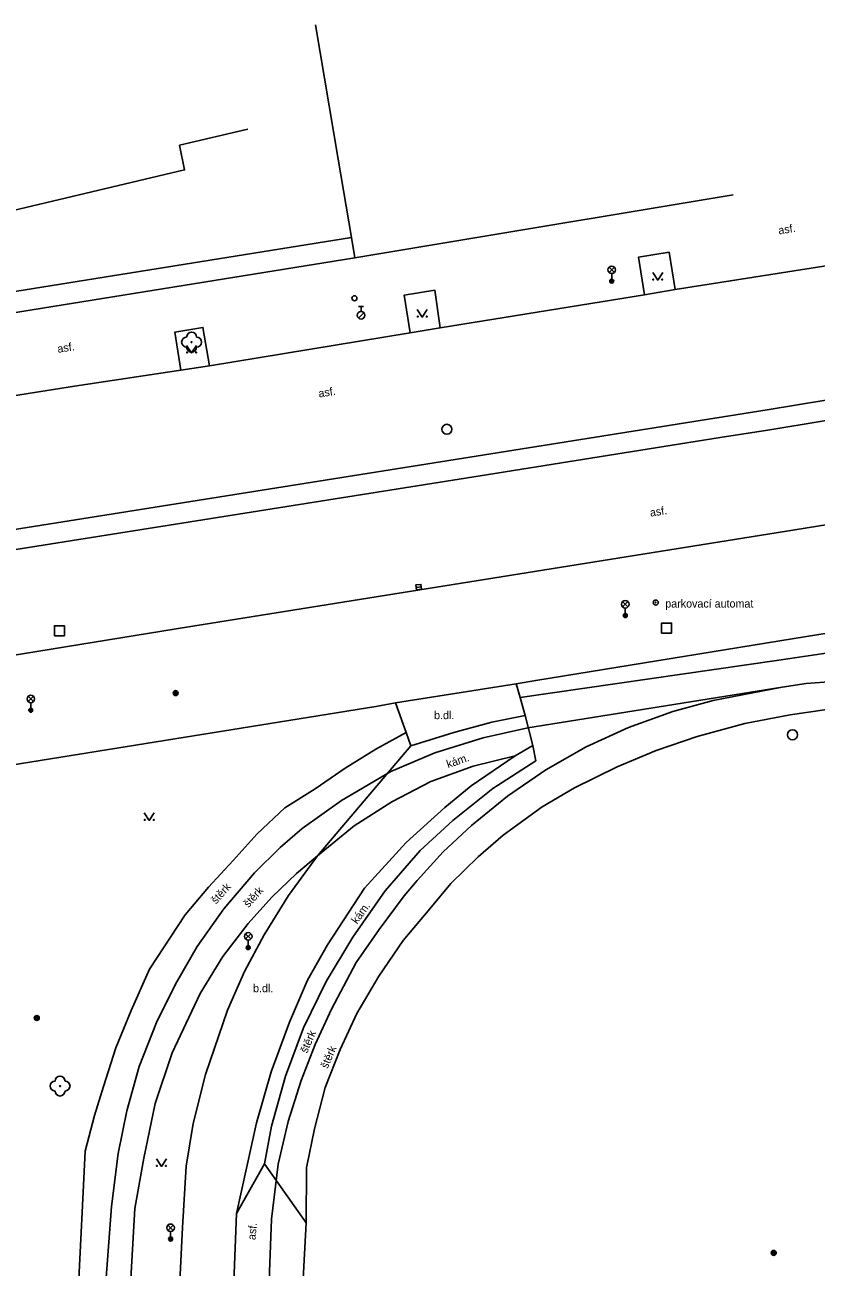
# Model space of a CAD drawing. Extents: x -599770 to -598493, y -1162076 to -1159209.
# Drawn here: x -599204.4 to -599164.8, y -1161159.4 to -1161097.2 of the extents above; entities that cross this region are included whole.
import ezdxf

# ---------------------------------------------------------------- set-up
doc = ezdxf.new("R2010")
doc.units = 0
doc.layers.add('Podklad', color=7, linetype='Continuous')

msp = doc.modelspace()

# ---------------------------------------------------------------- linework, layer by layer
at = {"layer": 'Podklad'}
for p, q in [((-599175.152, -1161109.63), (-599174.887, -1161109.365)), ((-599175.152, -1161109.365), (-599174.887, -1161109.63)), ((-599175.02, -1161109.685), (-599175.02, -1161110.06)), ((-599187.675, -1161111.332), (-599187.425, -1161111.332)), ((-599187.55, -1161111.582), (-599187.55, -1161111.332)), ((-599187.679, -1161111.906), (-599187.414, -1161111.641)), ((-599184.794, -1161125.376), (-599184.546, -1161125.344)), ((-599174.472, -1161126.35), (-599174.207, -1161126.085)), ((-599174.472, -1161126.085), (-599174.207, -1161126.35)), ((-599174.34, -1161126.405), (-599174.34, -1161126.78)), ((-599204.192, -1161131.08), (-599203.927, -1161130.815)), ((-599204.192, -1161130.815), (-599203.927, -1161131.08)), ((-599204.06, -1161131.135), (-599204.06, -1161131.51)), ((-599193.323, -1161142.95), (-599193.058, -1161142.685)), ((-599193.323, -1161142.685), (-599193.058, -1161142.95)), ((-599193.19, -1161143.005), (-599193.19, -1161143.38)), ((-599197.203, -1161157.52), (-599196.938, -1161157.255)), ((-599197.203, -1161157.255), (-599196.938, -1161157.52)), ((-599197.07, -1161157.575), (-599197.07, -1161157.95))]:
    msp.add_line(p, q, dxfattribs=at)
for points in [[(-599188.03, -1161107.88), (-599188.69, -1161103.96), (-599189.82, -1161097.25)], [(-599193.21, -1161102.46), (-599196.62, -1161103.27), (-599196.37, -1161104.5), (-599209.94, -1161107.72), (-599210.4, -1161105.63), (-599219.07, -1161107.81), (-599218.08, -1161112.69)], [(-599168.95, -1161105.74), (-599183.67, -1161108.2)], [(-599171.84, -1161110.48), (-599169.08, -1161110.05), (-599162.72, -1161109.04), (-599159.53, -1161108.51), (-599156.69, -1161108.03), (-599153.45, -1161107.51), (-599148.74, -1161106.8), (-599148.69, -1161106.79)], [(-599119.42, -1161109.21), (-599119.94, -1161107.92), (-599131.98, -1161110.59), (-599141.68, -1161112.37), (-599147.558, -1161113.288), (-599152.18, -1161114.01), (-599167.25, -1161116.49), (-599181.79, -1161118.82), (-599204.97, -1161122.5), (-599218.82, -1161124.66), (-599221.59, -1161124.8), (-599225.08, -1161124.96), (-599236.06, -1161126.61)], [(-599188.03, -1161107.88), (-599218.08, -1161112.69)], [(-599187.86, -1161108.89), (-599188.03, -1161107.88)], [(-599183.67, -1161108.2), (-599187.86, -1161108.89)], [(-599173.38, -1161110.75), (-599173.68, -1161108.86), (-599172.15, -1161108.62), (-599171.84, -1161110.48)], [(-599187.86, -1161108.89), (-599232.24, -1161116.05), (-599235.52, -1161116.56)], [(-599172.97, -1161109.635), (-599172.72, -1161110.01), (-599172.47, -1161109.635)], [(-599236.06, -1161126.61), (-599235.91, -1161127.6), (-599225.55, -1161125.98), (-599221.58, -1161125.8), (-599218.77, -1161125.66), (-599204.81, -1161123.48), (-599181.6, -1161119.8), (-599169.59, -1161117.88), (-599167.12, -1161117.49), (-599152.01, -1161114.99), (-599147.39, -1161114.27), (-599141.52, -1161113.35), (-599132.1, -1161111.64), (-599125.56, -1161110.17)], [(-599185.1, -1161112.65), (-599185.4, -1161110.77), (-599183.86, -1161110.52), (-599183.6, -1161112.4)], [(-599173.38, -1161110.75), (-599171.84, -1161110.48)], [(-599183.6, -1161112.4), (-599173.38, -1161110.75)], [(-599184.74, -1161111.485), (-599184.49, -1161111.86), (-599184.24, -1161111.485)], [(-599196.56, -1161114.51), (-599196.86, -1161112.61), (-599195.46, -1161112.38), (-599195.12, -1161114.29)], [(-599185.1, -1161112.65), (-599183.6, -1161112.4)], [(-599195.12, -1161114.29), (-599185.1, -1161112.65)], [(-599196.27, -1161113.275), (-599196.02, -1161113.65), (-599195.77, -1161113.275)], [(-599196.56, -1161114.51), (-599195.12, -1161114.29)], [(-599234.9, -1161120.54), (-599231.09, -1161119.96), (-599222.76, -1161118.62), (-599219.08, -1161118.04), (-599216.61, -1161117.64), (-599213.35, -1161117.13), (-599201.87, -1161115.32), (-599196.56, -1161114.51)], [(-599146.51, -1161119.29), (-599151.34, -1161120.15), (-599165.86, -1161122.5), (-599196.79, -1161127.45), (-599208.59, -1161129.36), (-599217.76, -1161130.81), (-599223.78, -1161126.79)], [(-599145.49, -1161124.59), (-599150.44, -1161125.42), (-599165.28, -1161127.82), (-599178.82, -1161130.02), (-599179.79, -1161130.19)], [(-599166.67, -1161129.01), (-599164.42, -1161128.67), (-599162.45, -1161128.61), (-599161.07, -1161128.64), (-599159.7, -1161128.77), (-599157.82, -1161129.1), (-599155.1, -1161129.93), (-599153.24, -1161130.72), (-599149.97, -1161132.31), (-599147.701, -1161133.318), (-599146.93, -1161133.66)], [(-599166.67, -1161129.01), (-599179.6, -1161130.88)], [(-599185.83, -1161131.15), (-599179.79, -1161130.19)], [(-599179.79, -1161130.19), (-599179.6, -1161130.88)], [(-599166.49, -1161130.36), (-599179.22, -1161132.39)], [(-599166.49, -1161130.36), (-599169.94, -1161131.03), (-599171.97, -1161131.57), (-599174.18, -1161132.38)], [(-599166.49, -1161130.36), (-599165.29, -1161130.18), (-599163.49, -1161130.05), (-599162.35, -1161130.04), (-599160.19, -1161130.19), (-599157.77, -1161130.66), (-599155.57, -1161131.34), (-599153.8, -1161132.1), (-599150.95, -1161133.43)], [(-599216.51, -1161136.41), (-599216.56, -1161136.11), (-599186.81, -1161131.33), (-599185.83, -1161131.15)], [(-599185.83, -1161131.15), (-599185.3, -1161132.63)], [(-599179.6, -1161130.88), (-599179.35, -1161131.77)], [(-599185.06, -1161133.29), (-599182.92, -1161132.62), (-599181.02, -1161132.11), (-599179.35, -1161131.77)], [(-599179.35, -1161131.77), (-599178.97, -1161133.27)], [(-599154.36, -1161133.26), (-599155.23, -1161132.86), (-599156.59, -1161132.35), (-599158, -1161131.93), (-599159.43, -1161131.63), (-599161.07, -1161131.45), (-599162.37, -1161131.39), (-599164.38, -1161131.49), (-599166.09, -1161131.75), (-599168.37, -1161132.18), (-599170.75, -1161132.82), (-599172.8, -1161133.52), (-599174.75, -1161134.34), (-599176.88, -1161135.4), (-599178.49, -1161136.34)], [(-599179.22, -1161132.39), (-599181.45, -1161132.89), (-599183.87, -1161133.65), (-599186.06, -1161134.58), (-599188.52, -1161136.02), (-599190.49, -1161137.42), (-599191.59, -1161138.37), (-599192.88, -1161139.64), (-599194.41, -1161141.44)], [(-599174.18, -1161132.38), (-599176.29, -1161133.35), (-599178.31, -1161134.5), (-599180.23, -1161135.81), (-599182.03, -1161137.27), (-599183.44, -1161138.6), (-599184.75, -1161140.02), (-599185.4, -1161140.8), (-599186.64, -1161142.47), (-599187.79, -1161144.13), (-599189.03, -1161146.46), (-599189.84, -1161148.23), (-599190.55, -1161150.02)], [(-599185.3, -1161132.63), (-599186.81, -1161133.46), (-599188.35, -1161134.41), (-599189.84, -1161135.45), (-599191.36, -1161136.39), (-599192.74, -1161137.7), (-599193.94, -1161139.02), (-599195.18, -1161140.36), (-599196.34, -1161141.75)], [(-599185.3, -1161132.63), (-599185.06, -1161133.29)], [(-599185.06, -1161133.29), (-599189.73, -1161138.8)], [(-599179.85, -1161133.79), (-599178.97, -1161133.27)], [(-599178.97, -1161133.27), (-599178.82, -1161134.05)], [(-599193.77, -1161156.68), (-599192.77, -1161152.14), (-599192.05, -1161149.59), (-599191.12, -1161147.11), (-599190.23, -1161145), (-599189.22, -1161143.24), (-599187.37, -1161140.41), (-599185.3, -1161138.12), (-599183.37, -1161136.37), (-599182.05, -1161135.3), (-599179.85, -1161133.79)], [(-599192.379, -1161154.188), (-599192.03, -1161152.3), (-599191.33, -1161149.81), (-599190.42, -1161147.39), (-599189.29, -1161145.07), (-599187.96, -1161142.86), (-599186.35, -1161140.54), (-599184.6, -1161138.52), (-599182.97, -1161137.02), (-599180.97, -1161135.43), (-599178.82, -1161134.05)], [(-599189.73, -1161138.8), (-599187.89, -1161137.3), (-599186.01, -1161136.09), (-599184.06, -1161135.08), (-599181.95, -1161134.31), (-599179.85, -1161133.79)], [(-599198.39, -1161136.645), (-599198.14, -1161137.02), (-599197.89, -1161136.645)], [(-599190.29, -1161157.14), (-599190.28, -1161154.38), (-599190.265, -1161154.309), (-599189.88, -1161152.44), (-599189.34, -1161150.37), (-599188.6, -1161148.47), (-599187.76, -1161146.68), (-599186.67, -1161144.81), (-599185.44, -1161143.02), (-599184.11, -1161141.44), (-599183.06, -1161140.18), (-599181.7, -1161138.84), (-599180.45, -1161137.76), (-599178.49, -1161136.34)], [(-599198.86, -1161156.42), (-599198.41, -1161153.9), (-599197.84, -1161151.18), (-599197, -1161148.64), (-599195.6, -1161145.68), (-599194.46, -1161143.83), (-599193.19, -1161142.18), (-599192.01, -1161140.86), (-599190.77, -1161139.67), (-599189.73, -1161138.8)], [(-599196.48, -1161157.38), (-599196.3, -1161154.3), (-599195.94, -1161152.18), (-599195.32, -1161149.73), (-599194.23, -1161146.51), (-599193.37, -1161144.58), (-599192.4, -1161142.75), (-599191.17, -1161140.77), (-599189.73, -1161138.8)], [(-599196.34, -1161141.75), (-599198.12, -1161144.46), (-599199.05, -1161146.52), (-599199.81, -1161148.39), (-599200.43, -1161150.32), (-599200.88, -1161151.77), (-599201.35, -1161153.56), (-599201.47, -1161156.28)], [(-599200.02, -1161156.33), (-599199.7, -1161153.68), (-599199.26, -1161151.54), (-599198.64, -1161149.33), (-599197.78, -1161147.13), (-599196.82, -1161145.2), (-599195.74, -1161143.33), (-599194.41, -1161141.44)], [(-599192.02, -1161156.96), (-599191.7, -1161154.2), (-599191.2, -1161152.08), (-599190.55, -1161150.02)], [(-599197.78, -1161153.945), (-599197.53, -1161154.32), (-599197.28, -1161153.945)], [(-599193.77, -1161156.68), (-599192.38, -1161154.19), (-599190.29, -1161157.14)], [(-599201.47, -1161156.28), (-599201.96, -1161165.96), (-599200.76, -1161166.1), (-599199.41, -1161166.07), (-599198.86, -1161156.42)], [(-599200.76, -1161166.1), (-599200.02, -1161156.33)], [(-599194, -1161162.26), (-599193.77, -1161156.68)], [(-599192.2, -1161161.34), (-599192.02, -1161156.96)], [(-599190.46, -1161160.26), (-599190.29, -1161157.14)], [(-599196.88, -1161165.46), (-599196.48, -1161157.38)]]:
    msp.add_lwpolyline(points, dxfattribs=at)
for points in [[(-599184.778, -1161125.5), (-599184.53, -1161125.468), (-599184.562, -1161125.22), (-599184.81, -1161125.252)], [(-599202.88, -1161127.79), (-599202.38, -1161127.79), (-599202.38, -1161127.29), (-599202.88, -1161127.29)], [(-599172.53, -1161127.66), (-599172.03, -1161127.66), (-599172.03, -1161127.16), (-599172.53, -1161127.16)]]:
    msp.add_lwpolyline(points, close=True, dxfattribs=at)
for centre, radius in [((-599175.02, -1161109.497), 0.188), ((-599175.02, -1161110.06), 0.1), ((-599175.02, -1161110.06), 0.0723), ((-599175.02, -1161110.06), 0.0438), ((-599172.945, -1161109.985), 0.025), ((-599172.495, -1161109.985), 0.025), ((-599187.88, -1161110.92), 0.125), ((-599187.55, -1161111.77), 0.188), ((-599184.715, -1161111.835), 0.025), ((-599184.265, -1161111.835), 0.025), ((-599196.02, -1161113.11), 0.025), ((-599196.245, -1161113.625), 0.025), ((-599195.795, -1161113.625), 0.025), ((-599183.26, -1161117.47), 0.25), ((-599174.34, -1161126.218), 0.188), ((-599172.82, -1161126.13), 0.125), ((-599172.82, -1161126.13), 0.0152), ((-599174.34, -1161126.78), 0.1), ((-599174.34, -1161126.78), 0.0723), ((-599174.34, -1161126.78), 0.0438), ((-599196.82, -1161130.66), 0.125), ((-599196.82, -1161130.66), 0.1), ((-599196.82, -1161130.66), 0.075), ((-599204.06, -1161130.948), 0.188), ((-599196.82, -1161130.66), 0.05), ((-599196.82, -1161130.66), 0.025), ((-599204.06, -1161131.51), 0.1), ((-599204.06, -1161131.51), 0.0723), ((-599204.06, -1161131.51), 0.0438), ((-599165.98, -1161132.74), 0.25), ((-599198.365, -1161136.995), 0.025), ((-599197.915, -1161136.995), 0.025), ((-599193.19, -1161142.817), 0.188), ((-599193.19, -1161143.38), 0.1), ((-599193.19, -1161143.38), 0.0723), ((-599193.19, -1161143.38), 0.0438), ((-599203.76, -1161146.9), 0.125), ((-599203.76, -1161146.9), 0.1), ((-599203.76, -1161146.9), 0.075), ((-599203.76, -1161146.9), 0.05), ((-599203.76, -1161146.9), 0.025), ((-599202.6, -1161150.3), 0.025), ((-599197.755, -1161154.295), 0.025), ((-599197.305, -1161154.295), 0.025), ((-599197.07, -1161157.387), 0.188), ((-599197.07, -1161157.95), 0.1), ((-599197.07, -1161157.95), 0.0723), ((-599197.07, -1161157.95), 0.0438), ((-599166.92, -1161158.64), 0.125), ((-599166.92, -1161158.64), 0.1), ((-599166.92, -1161158.64), 0.075), ((-599166.92, -1161158.64), 0.05), ((-599166.92, -1161158.64), 0.025)]:
    msp.add_circle(centre, radius, dxfattribs=at)
for centre, start, end in [((-599196.27, -1161113.11), 90, 270), ((-599196.02, -1161112.86), 0, 180), ((-599195.77, -1161113.11), 270, 90), ((-599196.02, -1161113.36), 180, 0), ((-599202.6, -1161150.05), 0, 180), ((-599202.85, -1161150.3), 90, 270), ((-599202.35, -1161150.3), 270, 90), ((-599202.6, -1161150.55), 180, 0)]:
    msp.add_arc(centre, 0.25, start, end, dxfattribs=at)

# ---------------------------------------------------------------- texts
for s, rotation, p in [('asf.', 9, (-599166.66, -1161107.73)), ('asf.', 9, (-599202.7, -1161113.65)), ('asf.', 9, (-599189.65, -1161115.88)), ('asf.', 9, (-599173.08, -1161121.84)), ('kám.', 18.74, (-599183.2, -1161134.41)), ('štěrk', 47.93, (-599194.8, -1161141.23)), ('štěrk', 47.93, (-599193.18, -1161141.41)), ('kám.', 54.2, (-599187.75, -1161142.23)), ('štěrk', 66.57, (-599190.25, -1161148.69)), ('štěrk', 66.57, (-599189.23, -1161149.46)), ('asf.', 85.12371, (-599192.83, -1161158.01))]:
    msp.add_text(s, height=0.4, rotation=rotation, dxfattribs=at).set_placement(p)
for s, p in [('parkovací automat', (-599172.34, -1161126.38)), ('b.dl.', (-599183.9, -1161131.96)), ('b.dl.', (-599192.95, -1161145.61))]:
    msp.add_text(s, height=0.4, dxfattribs=at).set_placement(p)

doc.saveas('drawing.dxf')
